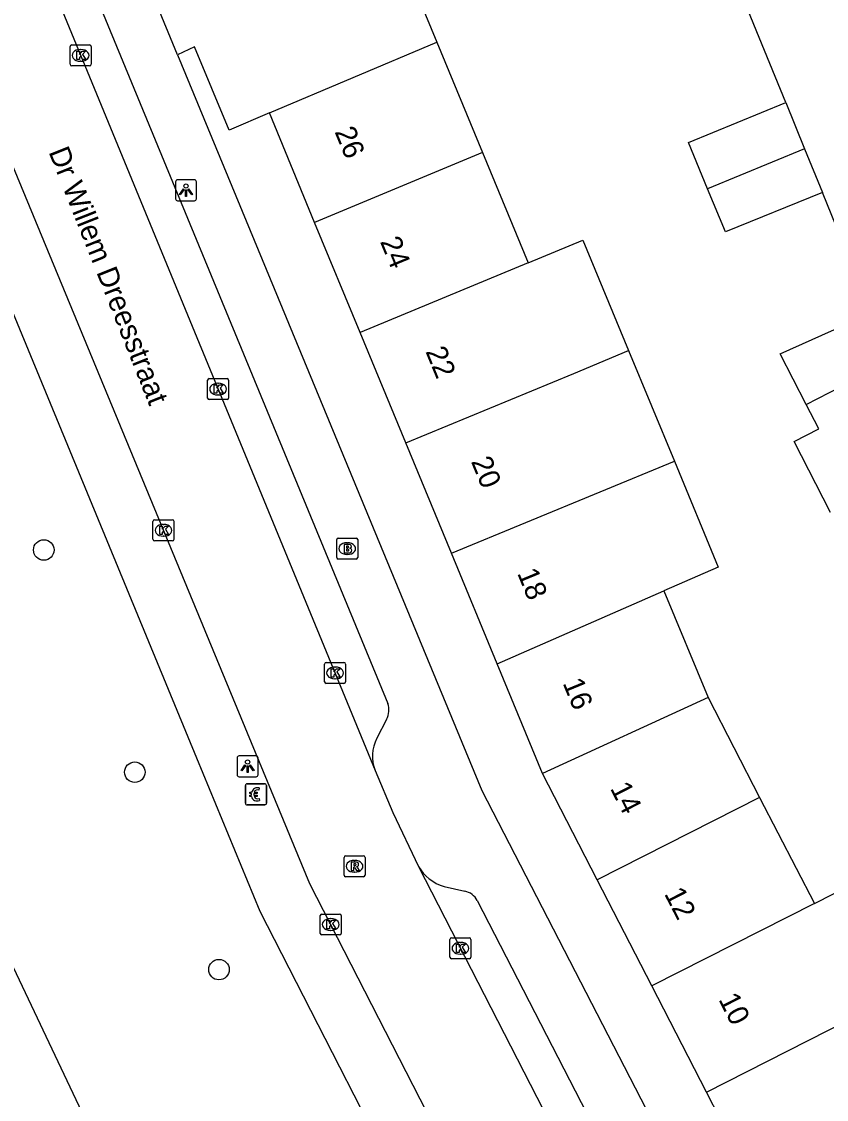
# Model space of a CAD drawing. Extents: x 160379 to 161131, y 383940 to 384849.
# Drawn here: x 161013 to 161051.3, y 384173.4 to 384224.8 of the extents above; entities that cross this region are included whole.
import ezdxf

# ---------------------------------------------------------------- set-up
doc = ezdxf.new("R2010")
doc.units = 0
for name, color, linetype in [('IMGEO_Betaalautomaat', 7, 'Continuous'), ('IMGEO_Boom', 7, 'Continuous'), ('IMGEO_Brandkraan', 7, 'Continuous'), ('IMGEO_Groenvoorziening', 7, 'Continuous'), ('IMGEO_Kolk', 7, 'Continuous'), ('IMGEO_Lichtpunt', 7, 'Continuous'), ('IMGEO_Openbare_ruimte_label', 7, 'Continuous'), ('IMGEO_Pand', 7, 'Continuous'), ('IMGEO_Pand_nummerreeks', 7, 'Continuous'), ('IMGEO_Rijbaan_lokaal_open', 7, 'Continuous'), ('IMGEO_Rioolput', 7, 'Continuous'), ('IMGEO_Voetpad_open', 7, 'Continuous')]:
    doc.layers.add(name, color=color, linetype=linetype)

msp = doc.modelspace()

# ---------------------------------------------------------------- linework, layer by layer
at = {"layer": 'IMGEO_Betaalautomaat'}
for p, q in [((161023.661, 384187.549), (161023.661, 384188.39)), ((161023.661, 384188.39), (161023.661, 384187.549)), ((161023.736, 384188.473), (161024.577, 384188.473)), ((161024.577, 384188.473), (161023.736, 384188.473)), ((161024.323, 384188.278), (161024.306, 384188.178)), ((161024.66, 384188.399), (161024.66, 384187.558)), ((161024.66, 384187.558), (161024.66, 384188.399)), ((161023.944, 384187.937), (161023.944, 384188.005)), ((161024.065, 384188.005), (161024.065, 384187.937)), ((161024.31, 384187.772), (161024.332, 384187.685)), ((161024.586, 384187.474), (161023.745, 384187.474)), ((161023.745, 384187.474), (161024.586, 384187.474))]:
    msp.add_line(p, q, dxfattribs=at)
for points in [[(161023.944, 384188.005), (161023.875, 384188.005), (161023.875, 384188.074), (161023.954, 384188.074)], [(161023.949, 384187.868), (161023.875, 384187.868), (161023.875, 384187.937), (161023.944, 384187.937)], [(161024.076, 384188.074), (161024.223, 384188.074), (161024.223, 384188.005), (161024.065, 384188.005)], [(161024.065, 384187.937), (161024.223, 384187.937), (161024.223, 384187.868), (161024.079, 384187.868)]]:
    msp.add_lwpolyline(points, dxfattribs=at)
for centre, radius, start, end in [((161023.739, 384188.396), 0.0779, 92.4484, 184.2845), ((161023.739, 384188.396), 0.0779, 92.4484, 184.2845), ((161024.237, 384187.998), 0.293, 73.014, 165.0139), ((161024.243, 384188.011), 0.179, 69.3236, 159.5683), ((161024.583, 384188.396), 0.0779, 2.4484, 94.2845), ((161024.583, 384188.396), 0.0779, 2.4484, 94.2845), ((161024.21, 384187.923), 0.267, 191.8096, 297.0389), ((161024.243, 384187.938), 0.179, 202.7625, 291.8693), ((161023.739, 384187.552), 0.0779, 182.4484, 274.2845), ((161023.739, 384187.552), 0.0779, 182.4484, 274.2845), ((161024.583, 384187.552), 0.0779, 272.4484, 4.2845), ((161024.583, 384187.552), 0.0779, 272.4484, 4.2845)]:
    msp.add_arc(centre, radius, start, end, dxfattribs=at)
at = {"layer": 'IMGEO_Boom'}
for centre in [(161014.05, 384199.623), (161018.389, 384189.027), (161022.4, 384179.616)]:
    msp.add_circle(centre, 0.489, dxfattribs=at)
at = {"layer": 'IMGEO_Brandkraan'}
for p, q in [((161028.01, 384199.263), (161028.01, 384200.115)), ((161028.085, 384200.189), (161028.937, 384200.189)), ((161029.011, 384200.115), (161029.011, 384199.263)), ((161028.498, 384199.969), (161028.523, 384199.969)), ((161028.937, 384199.189), (161028.085, 384199.189)), ((161028.521, 384199.409), (161028.496, 384199.409))]:
    msp.add_line(p, q, dxfattribs=at)
for points in [[(161028.01, 384199.263), (161028.01, 384200.115)], [(161028.085, 384200.189), (161028.937, 384200.189)], [(161029.011, 384200.115), (161029.011, 384199.263)], [(161028.358, 384199.889), (161028.358, 384199.489), (161028.571, 384199.489)], [(161028.589, 384199.889), (161028.358, 384199.889)], [(161028.537, 384199.808), (161028.483, 384199.808), (161028.483, 384199.732)], [(161028.483, 384199.732), (161028.536, 384199.732)], [(161028.545, 384199.656), (161028.483, 384199.656), (161028.483, 384199.575)], [(161028.483, 384199.575), (161028.545, 384199.575)], [(161028.937, 384199.189), (161028.085, 384199.189)]]:
    msp.add_lwpolyline(points, dxfattribs=at)
for centre, radius, start, end in [((161028.087, 384200.113), 0.0765, 91.552, 178.448), ((161028.087, 384200.113), 0.0765, 91.552, 178.448), ((161028.935, 384200.113), 0.0765, 1.552, 88.448), ((161028.935, 384200.113), 0.0765, 1.552, 88.448), ((161028.538, 384199.77), 0.0379, 267.8285, 90.9355), ((161028.546, 384199.615), 0.0404, 269.8759, 90.5077), ((161028.577, 384199.74), 0.251, 268.6676, 293.5347), ((161028.593, 384199.744), 0.145, 59.4692, 91.5367), ((161028.618, 384199.791), 0.0922, 285.5137, 58.1501), ((161028.623, 384199.599), 0.105, 301.3115, 78.989), ((161028.087, 384199.265), 0.0765, 181.552, 268.448), ((161028.087, 384199.265), 0.0765, 181.552, 268.448), ((161028.935, 384199.265), 0.0765, 271.552, 358.448), ((161028.935, 384199.265), 0.0765, 271.552, 358.448)]:
    msp.add_arc(centre, radius, start, end, dxfattribs=at)
for centre, major_axis, ratio, start_param, end_param in [((161028.497, 384199.689), (-0.387, 0.002), 0.722429, 4.712389, 7.853982), ((161028.522, 384199.689), (-0.39, 0.002), 0.717154, 1.570796, 4.712389)]:
    msp.add_ellipse(centre, major_axis=major_axis, ratio=ratio, start_param=start_param, end_param=end_param, dxfattribs=at)
at = {"layer": 'IMGEO_Groenvoorziening'}
msp.add_lwpolyline([(160994.141, 384181.268), (161008.602, 384188.117), (161027.915, 384147.34), (161013.455, 384140.491), (160994.141, 384181.268)], dxfattribs=at)
at = {"layer": 'IMGEO_Kolk'}
for p, q in [((161015.381, 384223.704), (161016.233, 384223.704)), ((161015.306, 384222.778), (161015.306, 384223.63)), ((161015.794, 384223.484), (161015.819, 384223.484)), ((161016.307, 384223.63), (161016.307, 384222.778)), ((161016.233, 384222.704), (161015.381, 384222.704)), ((161015.817, 384222.924), (161015.792, 384222.924)), ((161021.857, 384206.866), (161021.857, 384207.718)), ((161021.932, 384207.792), (161022.784, 384207.792)), ((161022.858, 384207.718), (161022.858, 384206.866)), ((161022.345, 384207.572), (161022.37, 384207.572)), ((161022.784, 384206.792), (161021.932, 384206.792)), ((161022.368, 384207.012), (161022.343, 384207.012)), ((161019.33, 384201.06), (161020.182, 384201.06)), ((161019.255, 384200.134), (161019.255, 384200.986)), ((161019.743, 384200.84), (161019.768, 384200.84)), ((161020.256, 384200.986), (161020.256, 384200.134)), ((161020.182, 384200.06), (161019.33, 384200.06)), ((161019.766, 384200.28), (161019.741, 384200.28)), ((161027.43, 384193.334), (161027.43, 384194.186)), ((161027.505, 384194.26), (161028.357, 384194.26)), ((161027.918, 384194.04), (161027.943, 384194.04)), ((161028.431, 384194.186), (161028.431, 384193.334)), ((161027.941, 384193.48), (161027.916, 384193.48)), ((161028.357, 384193.26), (161027.505, 384193.26)), ((161027.223, 384181.34), (161027.223, 384182.192)), ((161027.298, 384182.266), (161028.15, 384182.266)), ((161027.711, 384182.046), (161027.736, 384182.046)), ((161028.224, 384182.192), (161028.224, 384181.34)), ((161028.15, 384181.266), (161027.298, 384181.266)), ((161027.734, 384181.486), (161027.709, 384181.486)), ((161033.405, 384180.205), (161033.405, 384181.057)), ((161033.48, 384181.131), (161034.332, 384181.131)), ((161034.406, 384181.057), (161034.406, 384180.205)), ((161033.893, 384180.911), (161033.918, 384180.911)), ((161034.332, 384180.131), (161033.48, 384180.131)), ((161033.916, 384180.351), (161033.891, 384180.351))]:
    msp.add_line(p, q, dxfattribs=at)
for points in [[(161015.381, 384223.704), (161016.233, 384223.704)], [(161015.306, 384222.778), (161015.306, 384223.63)], [(161015.627, 384223.404), (161015.75, 384223.404), (161015.75, 384223.253), (161015.88, 384223.404), (161016.044, 384223.404), (161015.898, 384223.253), (161016.051, 384223.004), (161015.899, 384223.004), (161015.814, 384223.168), (161015.75, 384223.101), (161015.75, 384223.004), (161015.627, 384223.004), (161015.627, 384223.404)], [(161016.307, 384223.63), (161016.307, 384222.778)], [(161016.233, 384222.704), (161015.381, 384222.704)], [(161021.857, 384206.866), (161021.857, 384207.718)], [(161021.932, 384207.792), (161022.784, 384207.792)], [(161022.858, 384207.718), (161022.858, 384206.866)], [(161022.178, 384207.492), (161022.301, 384207.492), (161022.301, 384207.341), (161022.431, 384207.492), (161022.595, 384207.492), (161022.449, 384207.341), (161022.602, 384207.092), (161022.45, 384207.092), (161022.365, 384207.256), (161022.301, 384207.189), (161022.301, 384207.092), (161022.178, 384207.092), (161022.178, 384207.492)], [(161022.784, 384206.792), (161021.932, 384206.792)], [(161019.33, 384201.06), (161020.182, 384201.06)], [(161019.255, 384200.134), (161019.255, 384200.986)], [(161019.576, 384200.76), (161019.699, 384200.76), (161019.699, 384200.609), (161019.829, 384200.76), (161019.993, 384200.76), (161019.847, 384200.609), (161020, 384200.36), (161019.848, 384200.36), (161019.763, 384200.524), (161019.699, 384200.457), (161019.699, 384200.36), (161019.576, 384200.36), (161019.576, 384200.76)], [(161020.256, 384200.986), (161020.256, 384200.134)], [(161020.182, 384200.06), (161019.33, 384200.06)], [(161027.43, 384193.334), (161027.43, 384194.186)], [(161027.505, 384194.26), (161028.357, 384194.26)], [(161027.751, 384193.96), (161027.874, 384193.96), (161027.874, 384193.809), (161028.004, 384193.96), (161028.168, 384193.96), (161028.022, 384193.809), (161028.175, 384193.56), (161028.023, 384193.56), (161027.938, 384193.724), (161027.874, 384193.657), (161027.874, 384193.56), (161027.751, 384193.56), (161027.751, 384193.96)], [(161028.431, 384194.186), (161028.431, 384193.334)], [(161028.357, 384193.26), (161027.505, 384193.26)], [(161027.223, 384181.34), (161027.223, 384182.192)], [(161027.298, 384182.266), (161028.15, 384182.266)], [(161028.224, 384182.192), (161028.224, 384181.34)], [(161027.544, 384181.966), (161027.667, 384181.966), (161027.667, 384181.815), (161027.797, 384181.966), (161027.961, 384181.966), (161027.815, 384181.815), (161027.968, 384181.566), (161027.816, 384181.566), (161027.731, 384181.73), (161027.667, 384181.663), (161027.667, 384181.566), (161027.544, 384181.566), (161027.544, 384181.966)], [(161028.15, 384181.266), (161027.298, 384181.266)], [(161033.405, 384180.205), (161033.405, 384181.057)], [(161033.48, 384181.131), (161034.332, 384181.131)], [(161034.406, 384181.057), (161034.406, 384180.205)], [(161033.726, 384180.831), (161033.849, 384180.831), (161033.849, 384180.68), (161033.979, 384180.831), (161034.143, 384180.831), (161033.997, 384180.68), (161034.15, 384180.431), (161033.998, 384180.431), (161033.913, 384180.595), (161033.849, 384180.528), (161033.849, 384180.431), (161033.726, 384180.431), (161033.726, 384180.831)], [(161034.332, 384180.131), (161033.48, 384180.131)]]:
    msp.add_lwpolyline(points, dxfattribs=at)
for centre, start, end in [((161015.383, 384223.628), 91.552, 178.448), ((161015.383, 384223.628), 91.552, 178.448), ((161016.231, 384223.628), 1.552, 88.448), ((161016.231, 384223.628), 1.552, 88.448), ((161015.383, 384222.78), 181.552, 268.448), ((161015.383, 384222.78), 181.552, 268.448), ((161016.231, 384222.78), 271.552, 358.448), ((161016.231, 384222.78), 271.552, 358.448), ((161021.934, 384207.716), 91.552, 178.448), ((161021.934, 384207.716), 91.552, 178.448), ((161022.782, 384207.716), 1.552, 88.448), ((161022.782, 384207.716), 1.552, 88.448), ((161021.934, 384206.868), 181.552, 268.448), ((161021.934, 384206.868), 181.552, 268.448), ((161022.782, 384206.868), 271.552, 358.448), ((161022.782, 384206.868), 271.552, 358.448), ((161019.332, 384200.984), 91.552, 178.448), ((161019.332, 384200.984), 91.552, 178.448), ((161020.18, 384200.984), 1.552, 88.448), ((161020.18, 384200.984), 1.552, 88.448), ((161019.332, 384200.136), 181.552, 268.448), ((161019.332, 384200.136), 181.552, 268.448), ((161020.18, 384200.136), 271.552, 358.448), ((161020.18, 384200.136), 271.552, 358.448), ((161027.507, 384194.184), 91.552, 178.448), ((161027.507, 384194.184), 91.552, 178.448), ((161028.355, 384194.184), 1.552, 88.448), ((161028.355, 384194.184), 1.552, 88.448), ((161027.507, 384193.336), 181.552, 268.448), ((161027.507, 384193.336), 181.552, 268.448), ((161028.355, 384193.336), 271.552, 358.448), ((161028.355, 384193.336), 271.552, 358.448), ((161027.3, 384182.19), 91.552, 178.448), ((161027.3, 384182.19), 91.552, 178.448), ((161028.148, 384182.19), 1.552, 88.448), ((161028.148, 384182.19), 1.552, 88.448), ((161027.3, 384181.342), 181.552, 268.448), ((161027.3, 384181.342), 181.552, 268.448), ((161028.148, 384181.342), 271.552, 358.448), ((161028.148, 384181.342), 271.552, 358.448), ((161033.482, 384181.055), 91.552, 178.448), ((161033.482, 384181.055), 91.552, 178.448), ((161034.33, 384181.055), 1.552, 88.448), ((161034.33, 384181.055), 1.552, 88.448), ((161033.482, 384180.207), 181.552, 268.448), ((161033.482, 384180.207), 181.552, 268.448), ((161034.33, 384180.207), 271.552, 358.448), ((161034.33, 384180.207), 271.552, 358.448)]:
    msp.add_arc(centre, 0.0765, start, end, dxfattribs=at)
for centre, major_axis, ratio, start_param, end_param in [((161015.793, 384223.204), (-0.387, 0.002), 0.722429, 4.712389, 7.853982), ((161015.818, 384223.204), (-0.39, 0.002), 0.717154, 1.570796, 4.712389), ((161022.344, 384207.292), (-0.387, 0.002), 0.722429, 4.712389, 7.853982), ((161022.369, 384207.292), (-0.39, 0.002), 0.717154, 1.570796, 4.712389), ((161019.742, 384200.56), (-0.387, 0.002), 0.722429, 4.712389, 7.853982), ((161019.767, 384200.56), (-0.39, 0.002), 0.717154, 1.570796, 4.712389), ((161027.917, 384193.76), (-0.387, 0.002), 0.722429, 4.712389, 7.853982), ((161027.942, 384193.76), (-0.39, 0.002), 0.717154, 1.570796, 4.712389), ((161027.71, 384181.766), (-0.387, 0.002), 0.722429, 4.712389, 7.853982), ((161027.735, 384181.766), (-0.39, 0.002), 0.717154, 1.570796, 4.712389), ((161033.892, 384180.631), (-0.387, 0.002), 0.722429, 4.712389, 7.853982), ((161033.917, 384180.631), (-0.39, 0.002), 0.717154, 1.570796, 4.712389)]:
    msp.add_ellipse(centre, major_axis=major_axis, ratio=ratio, start_param=start_param, end_param=end_param, dxfattribs=at)
at = {"layer": 'IMGEO_Lichtpunt'}
for p, q in [((161020.331, 384217.177), (161020.331, 384216.37)), ((161020.331, 384217.177), (161020.331, 384216.37)), ((161021.233, 384217.272), (161020.425, 384217.272)), ((161021.233, 384217.272), (161020.425, 384217.272)), ((161021.327, 384216.37), (161021.327, 384217.177)), ((161021.327, 384216.37), (161021.327, 384217.177)), ((161020.425, 384216.276), (161021.233, 384216.276)), ((161020.425, 384216.276), (161021.233, 384216.276)), ((161024.166, 384189.807), (161023.358, 384189.807)), ((161024.166, 384189.807), (161023.358, 384189.807)), ((161023.264, 384189.712), (161023.264, 384188.905)), ((161023.264, 384189.712), (161023.264, 384188.905)), ((161024.26, 384188.905), (161024.26, 384189.712)), ((161024.26, 384188.905), (161024.26, 384189.712)), ((161023.358, 384188.811), (161024.166, 384188.811)), ((161023.358, 384188.811), (161024.166, 384188.811))]:
    msp.add_line(p, q, dxfattribs=at)
for points in [[(161020.705, 384216.841), (161020.744, 384216.813), (161020.556, 384216.551), (161020.518, 384216.578), (161020.705, 384216.841)], [(161020.807, 384216.793), (161020.854, 384216.793), (161020.854, 384216.471), (161020.807, 384216.471), (161020.807, 384216.793)], [(161020.917, 384216.813), (161020.955, 384216.84), (161021.142, 384216.578), (161021.103, 384216.55), (161020.917, 384216.813)], [(161023.638, 384189.376), (161023.677, 384189.348), (161023.489, 384189.086), (161023.451, 384189.113), (161023.638, 384189.376)], [(161023.74, 384189.328), (161023.787, 384189.328), (161023.787, 384189.006), (161023.74, 384189.006), (161023.74, 384189.328)], [(161023.85, 384189.348), (161023.888, 384189.375), (161024.075, 384189.113), (161024.036, 384189.085), (161023.85, 384189.348)]]:
    msp.add_lwpolyline(points, dxfattribs=at)
for centre in [(161020.83, 384216.975), (161023.763, 384189.51)]:
    msp.add_circle(centre, 0.0994, dxfattribs=at)
for centre, start, end in [((161020.425, 384217.177), 90, 180), ((161020.425, 384217.177), 90, 180), ((161021.233, 384217.177), 0, 90), ((161021.233, 384217.177), 0, 90), ((161020.425, 384216.37), 180, 270), ((161020.425, 384216.37), 180, 270), ((161021.233, 384216.37), 270, 0), ((161021.233, 384216.37), 270, 360), ((161023.358, 384189.712), 90, 180), ((161023.358, 384189.712), 90, 180), ((161024.166, 384189.712), 0, 90), ((161024.166, 384189.712), 0, 90), ((161023.358, 384188.905), 180, 270), ((161023.358, 384188.905), 180, 270), ((161024.166, 384188.905), 270, 0), ((161024.166, 384188.905), 270, 360)]:
    msp.add_arc(centre, 0.0946, start, end, dxfattribs=at)
at = {"layer": 'IMGEO_Pand'}
for points in [[(161027.847, 384235.775), (161032.783, 384223.835)], [(161020.418, 384223.235), (161016.957, 384231.647)], [(161024.801, 384220.463), (161032.783, 384223.835)], [(161032.783, 384223.835), (161034.958, 384218.572)], [(161024.801, 384220.463), (161022.879, 384219.642), (161021.24, 384223.614), (161020.418, 384223.235)], [(161045.683, 384216.841), (161044.772, 384219.049), (161049.41, 384220.951)], [(161049.41, 384220.951), (161050.307, 384218.753)], [(161026.959, 384215.243), (161024.801, 384220.463)], [(161034.958, 384218.572), (161026.959, 384215.243)], [(161034.958, 384218.572), (161037.135, 384213.306)], [(161050.307, 384218.753), (161045.683, 384216.841)], [(161050.307, 384218.753), (161051.156, 384216.672)], [(161051.156, 384216.672), (161046.532, 384214.784), (161045.683, 384216.841)], [(161029.129, 384209.995), (161026.959, 384215.243)], [(161037.135, 384213.306), (161039.745, 384214.388), (161041.92, 384209.128)], [(161037.135, 384213.306), (161029.129, 384209.995)], [(161050.386, 384206.566), (161049.149, 384208.972), (161053.719, 384211.019)], [(161031.304, 384204.732), (161029.129, 384209.995)], [(161031.304, 384204.732), (161039.315, 384208.032), (161041.92, 384209.128)], [(161041.92, 384209.128), (161044.101, 384203.852)], [(161050.386, 384206.566), (161054.834, 384208.847)], [(161051.541, 384201.417), (161049.806, 384204.794), (161050.985, 384205.4), (161050.386, 384206.566)], [(161033.482, 384199.465), (161031.304, 384204.732)], [(161033.482, 384199.465), (161044.101, 384203.852)], [(161044.101, 384203.852), (161046.188, 384198.804), (161043.598, 384197.672)], [(161035.658, 384194.201), (161033.482, 384199.465)], [(161035.658, 384194.201), (161043.598, 384197.672)], [(161043.598, 384197.672), (161045.71, 384192.581)], [(161037.824, 384188.973), (161035.658, 384194.201)], [(161045.71, 384192.581), (161037.824, 384188.973)], [(161045.71, 384192.581), (161048.165, 384187.827)], [(161040.426, 384183.902), (161037.824, 384188.973)], [(161048.165, 384187.827), (161040.426, 384183.902)], [(161048.165, 384187.827), (161050.776, 384182.773)], [(161050.776, 384182.773), (161053.527, 384184.17), (161056.13, 384179.129)], [(161043.025, 384178.835), (161040.426, 384183.902)], [(161050.776, 384182.773), (161043.025, 384178.835)], [(161045.627, 384173.765), (161053.386, 384177.72), (161056.13, 384179.129)], [(161045.627, 384173.765), (161043.025, 384178.835)], [(161048.231, 384168.689), (161045.627, 384173.765)]]:
    msp.add_lwpolyline(points, dxfattribs=at)
at = {"layer": 'IMGEO_Rijbaan_lokaal_open'}
for points in [[(161007.611, 384243.106), (161029.845, 384189.107)], [(161038.886, 384159.984), (161026.728, 384183.712), (161002.501, 384242.268)], [(161049.41, 384220.951), (161048.141, 384224.059), (161046.949, 384226.979)], [(161053.719, 384211.019), (161052.471, 384213.451), (161051.156, 384216.672)], [(161029.845, 384189.107), (161030.69, 384187.11), (161031.902, 384184.537)], [(161031.902, 384184.537), (161049.465, 384150.301)]]:
    msp.add_lwpolyline(points, dxfattribs=at)
at = {"layer": 'IMGEO_Rioolput'}
for p, q in [((161028.36, 384184.115), (161028.36, 384184.967)), ((161028.435, 384185.041), (161029.287, 384185.041)), ((161028.848, 384184.821), (161028.873, 384184.821)), ((161029.361, 384184.967), (161029.361, 384184.115)), ((161028.871, 384184.261), (161028.846, 384184.261)), ((161029.287, 384184.041), (161028.435, 384184.041))]:
    msp.add_line(p, q, dxfattribs=at)
for points in [[(161028.36, 384184.115), (161028.36, 384184.967)], [(161028.435, 384185.041), (161029.287, 384185.041)], [(161028.949, 384184.739), (161028.697, 384184.741), (161028.697, 384184.341)], [(161028.875, 384184.66), (161028.821, 384184.66), (161028.821, 384184.579)], [(161028.821, 384184.579), (161028.873, 384184.579)], [(161029.361, 384184.967), (161029.361, 384184.115)], [(161028.697, 384184.341), (161028.821, 384184.341), (161028.821, 384184.503), (161028.832, 384184.503)], [(161028.879, 384184.474), (161028.95, 384184.341), (161029.09, 384184.341), (161029.025, 384184.467)], [(161029.287, 384184.041), (161028.435, 384184.041)]]:
    msp.add_lwpolyline(points, dxfattribs=at)
for centre, radius, start, end in [((161028.437, 384184.965), 0.0765, 91.552, 178.448), ((161028.437, 384184.965), 0.0765, 91.552, 178.448), ((161028.857, 384184.768), 0.19, 274.7715, 282.9687), ((161028.881, 384184.564), 0.0964, 77.0061, 93.1865), ((161028.895, 384184.621), 0.0378, 276.6634, 79.6772), ((161028.948, 384184.629), 0.109, 350.3612, 89.416), ((161028.946, 384184.629), 0.112, 277.5842, 350.9817), ((161029.285, 384184.965), 0.0765, 1.552, 88.448), ((161029.285, 384184.965), 0.0765, 1.552, 88.448), ((161028.437, 384184.117), 0.0765, 181.552, 268.448), ((161028.437, 384184.117), 0.0765, 181.552, 268.448), ((161028.831, 384184.45), 0.0533, 26.0293, 88.6989), ((161028.93, 384184.414), 0.108, 29.5134, 73.7905), ((161029.285, 384184.117), 0.0765, 271.552, 358.448), ((161029.285, 384184.117), 0.0765, 271.552, 358.448)]:
    msp.add_arc(centre, radius, start, end, dxfattribs=at)
for centre, major_axis, ratio, start_param, end_param in [((161028.847, 384184.541), (-0.387, 0.002), 0.722429, 4.712389, 7.853982), ((161028.872, 384184.541), (-0.39, 0.002), 0.717154, 1.570796, 4.712389)]:
    msp.add_ellipse(centre, major_axis=major_axis, ratio=ratio, start_param=start_param, end_param=end_param, dxfattribs=at)
at = {"layer": 'IMGEO_Voetpad_open'}
for points in [[(161010.208, 384241.327), (161030.452, 384192.307)], [(161020.418, 384223.235), (161034.926, 384188.154), (161057.391, 384144.576)], [(161011.739, 384212.907), (161011.935, 384212.434), (161021.323, 384189.711), (161024.34, 384182.407), (161032.625, 384166.23), (161032.918, 384165.659)], [(161030.391, 384191.544), (161029.927, 384190.646)], [(161033.127, 384183.578), (161034.112, 384183.352)], [(161034.709, 384182.908), (161049.824, 384153.527)]]:
    msp.add_lwpolyline(points, dxfattribs=at)
for centre, radius, start, end in [((161029.439, 384192.004), 1.057, 334.2038, 16.6543), ((161031.553, 384189.788), 1.839, 152.1727, 201.7275), ((161033.716, 384185.592), 2.098, 210.1801, 253.7082), ((161033.965, 384182.531), 0.835, 26.8891, 79.8332)]:
    msp.add_arc(centre, radius, start, end, dxfattribs=at)

# ---------------------------------------------------------------- texts
at = {"layer": 'IMGEO_Openbare_ruimte_label'}
msp.add_text('Dr Willem Dreesstraat', height=1, rotation=291.6419, dxfattribs=at).set_placement((161014.269, 384218.607))
at = {"layer": 'IMGEO_Pand_nummerreeks'}
for s, rotation, p in [('26', 292.4603, (161027.897, 384219.569)), ('24', 292.4603, (161030.064, 384214.328)), ('22', 292.4603, (161032.229, 384209.09)), ('20', 292.4603, (161034.399, 384203.844)), ('18', 292.4603, (161036.599, 384198.519)), ('16', 292.4603, (161038.765, 384193.281)), ('14', 297.1621, (161041.021, 384188.262)), ('12', 297.1621, (161043.601, 384183.234)), ('10', 297.1637, (161046.185, 384178.198))]:
    msp.add_text(s, height=1, rotation=rotation, dxfattribs=at).set_placement(p)

doc.saveas('drawing.dxf')
